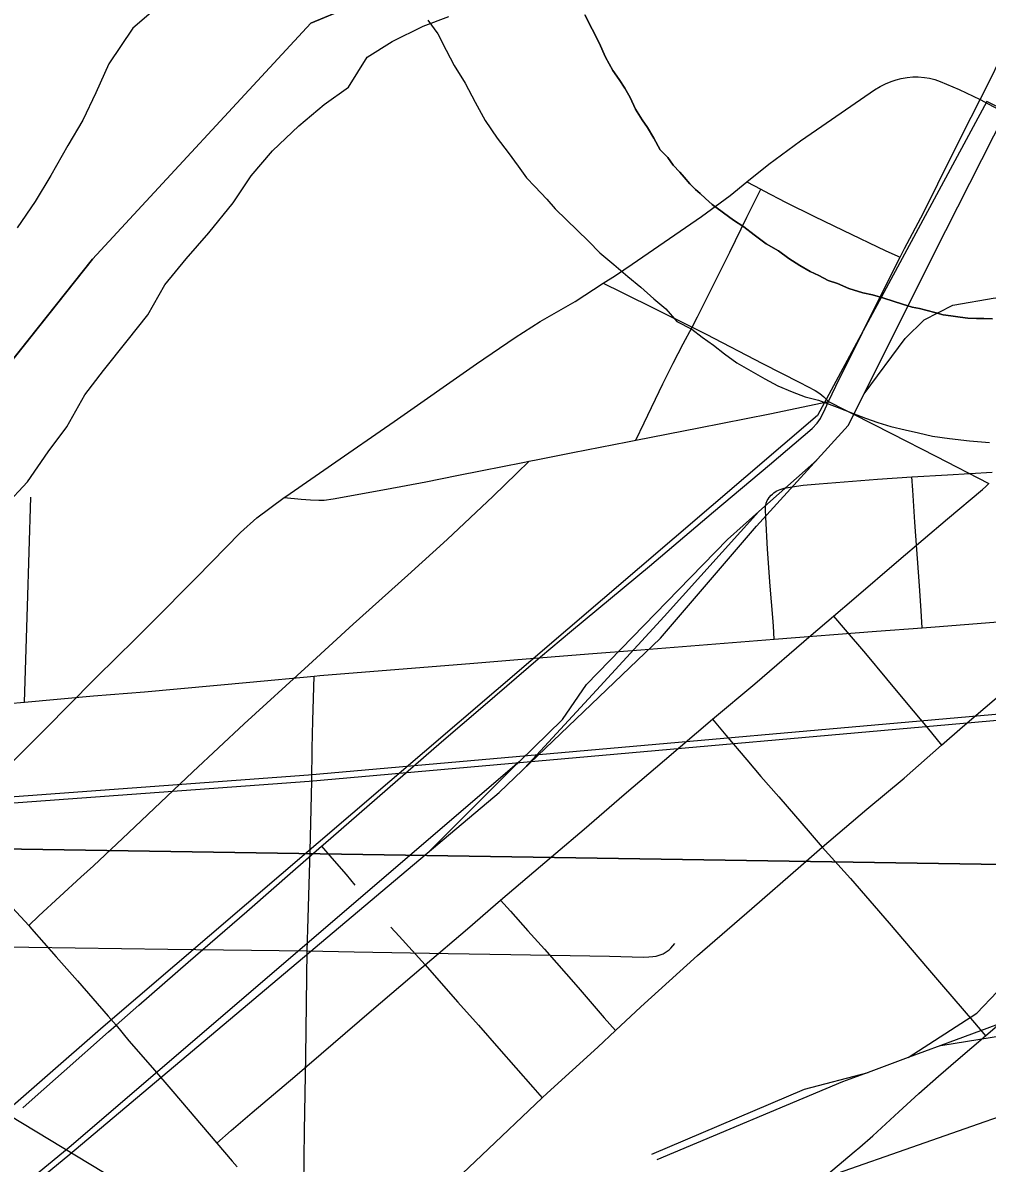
# Model space of a CAD drawing. Extents: x 2.4 to 73.1, y 4.5 to 25.6.
# Drawn here: x 48.2749 to 48.4676, y 22.5032 to 22.731 of the extents above; entities that cross this region are included whole.
import ezdxf

# ---------------------------------------------------------------- set-up
doc = ezdxf.new("R2010")
doc.units = 0
for name, color, linetype in [('GM_X_City_Street', 7, 'Continuous'), ('GM_X_County_Road', 7, 'Continuous'), ('GM_X_Interchange_Ramps', 7, 'Continuous'), ('GM_X_Major_River', 7, 'Continuous'), ('GM_X_Rail_Line', 7, 'Continuous'), ('GM_X_Section', 7, 'Continuous'), ('GM_X_State_Route', 7, 'Continuous'), ('SH_Text', 7, 'Continuous')]:
    doc.layers.add(name, color=color, linetype=linetype)

msp = doc.modelspace()

# ---------------------------------------------------------------- linework, layer by layer
at = {"layer": 'GM_X_City_Street'}
for points in [[(48.27487, 22.51427), (48.27737, 22.51647), (48.28317, 22.52162), (48.292, 22.52945), (48.29351, 22.53077), (48.29808, 22.53477), (48.30791, 22.54335), (48.31967, 22.55352), (48.32508, 22.55819), (48.32834, 22.56106), (48.33457, 22.56652), (48.33488, 22.56679), (48.35855, 22.58739), (48.36681, 22.59446), (48.37836, 22.60437), (48.38455, 22.60958), (48.40012, 22.62245), (48.41293, 22.6333), (48.4241, 22.64273), (48.43261, 22.64996), (48.43363, 22.65104), (48.43429, 22.65199), (48.4352, 22.6539), (48.43586, 22.65535), (48.43733, 22.65841), (48.44277, 22.66926), (48.44507, 22.67401), (48.45018, 22.68419), (48.45107, 22.68595), (48.45488, 22.69304), (48.46061, 22.70461), (48.46442, 22.71214), (48.46621, 22.71568), (48.4676, 22.71845), (48.47075, 22.72482)], [(48.41959, 22.69924), (48.42395, 22.70278), (48.43031, 22.70742), (48.43455, 22.71036), (48.44508, 22.7176), (48.44623, 22.71828), (48.4473, 22.71883), (48.44843, 22.71931), (48.44939, 22.71965), (48.45042, 22.7199), (48.45159, 22.72011), (48.45277, 22.72019), (48.45384, 22.72019), (48.45506, 22.72009), (48.45608, 22.71993), (48.45713, 22.71966), (48.45822, 22.7193), (48.46199, 22.71769), (48.4648, 22.71636), (48.46621, 22.71568)], [(48.46621, 22.71568), (48.47239, 22.71234), (48.47756, 22.70972), (48.48378, 22.70666), (48.49143, 22.70281), (48.49862, 22.69925), (48.49923, 22.69896)], [(48.39087, 22.679), (48.39331, 22.68057), (48.39667, 22.6828), (48.4105, 22.69229), (48.41624, 22.69651), (48.41959, 22.69924)], [(48.39742, 22.64767), (48.39907, 22.65111), (48.4028, 22.6589), (48.40487, 22.66304), (48.40684, 22.66687), (48.40863, 22.67025), (48.4097, 22.67229), (48.41136, 22.67558), (48.41233, 22.6775), (48.41413, 22.68104), (48.41619, 22.68519), (48.41958, 22.69217), (48.42136, 22.69577), (48.42235, 22.69779)], [(48.41959, 22.69924), (48.42235, 22.69779), (48.42299, 22.69745), (48.42732, 22.69518), (48.43308, 22.69231), (48.43875, 22.68956), (48.44735, 22.68549), (48.45018, 22.68419)], [(48.32714, 22.63619), (48.32743, 22.6364), (48.33917, 22.64452), (48.34633, 22.64941), (48.3491, 22.65135), (48.36557, 22.66289), (48.37329, 22.66812), (48.37824, 22.67135), (48.38203, 22.67349), (48.38524, 22.67536), (48.39087, 22.679)], [(48.39087, 22.679), (48.39451, 22.67721), (48.40863, 22.67025), (48.41143, 22.6688), (48.42271, 22.66294), (48.43016, 22.65917), (48.43324, 22.65758), (48.43417, 22.65698), (48.43493, 22.65633), (48.43586, 22.65535)], [(48.39742, 22.64767), (48.40996, 22.65009), (48.42419, 22.65293), (48.43586, 22.65535)], [(48.43586, 22.65535), (48.43929, 22.65365), (48.44074, 22.65293), (48.44849, 22.64896), (48.45735, 22.64443), (48.46793, 22.63898)], [(48.37608, 22.64342), (48.37783, 22.64379), (48.38477, 22.64519), (48.3957, 22.64734), (48.39742, 22.64767)], [(48.27607, 22.55069), (48.27809, 22.55261), (48.28645, 22.56033), (48.28898, 22.56261), (48.29602, 22.56919), (48.30887, 22.58141), (48.31911, 22.59095), (48.33199, 22.60272), (48.34088, 22.61089), (48.35185, 22.62069), (48.35969, 22.62783), (48.3689, 22.63643), (48.37363, 22.64104), (48.37608, 22.64342)], [(48.32714, 22.63619), (48.33051, 22.63588), (48.3324, 22.63571), (48.33404, 22.63563), (48.33512, 22.63566), (48.33688, 22.6359), (48.34759, 22.63789), (48.35543, 22.63934), (48.36164, 22.64056), (48.36666, 22.64158), (48.3748, 22.64316), (48.37608, 22.64342)], [(48.42383, 22.63589), (48.42401, 22.63616), (48.42444, 22.63665), (48.42469, 22.63687), (48.42496, 22.6371), (48.42526, 22.63733), (48.42557, 22.63751), (48.42623, 22.63782), (48.4266, 22.63795), (48.42701, 22.63805), (48.42866, 22.63834), (48.43084, 22.63863), (48.43402, 22.63892), (48.44569, 22.63985), (48.45254, 22.64029), (48.45966, 22.64074), (48.46862, 22.64123)], [(48.31365, 22.50722), (48.31654, 22.50972), (48.32075, 22.51334), (48.32927, 22.52054), (48.34458, 22.53373), (48.35452, 22.54218), (48.35526, 22.54281), (48.36372, 22.55006), (48.36935, 22.55492), (48.37034, 22.55577), (48.37834, 22.56253), (48.38142, 22.56513), (48.38708, 22.56996), (48.39507, 22.57685), (48.40312, 22.5837), (48.41269, 22.59189), (48.42115, 22.59897), (48.43246, 22.6087), (48.43688, 22.61249), (48.44097, 22.61596), (48.44994, 22.62366), (48.45965, 22.63192), (48.46668, 22.63778), (48.46731, 22.63836), (48.46793, 22.63898)], [(48.4546, 22.61017), (48.45439, 22.61354), (48.45408, 22.61856), (48.45317, 22.63124), (48.45273, 22.63763), (48.45254, 22.64029)], [(48.25863, 22.56945), (48.25992, 22.57073), (48.26789, 22.57856), (48.27124, 22.58177), (48.27934, 22.58991), (48.28915, 22.59986), (48.29401, 22.60465), (48.29688, 22.60745), (48.30059, 22.61119), (48.30956, 22.62017), (48.31257, 22.62326), (48.31841, 22.62919), (48.32167, 22.63212), (48.32714, 22.63619)], [(48.27525, 22.59533), (48.27582, 22.6144), (48.27648, 22.63628)], [(48.42506, 22.6079), (48.42487, 22.61049), (48.42475, 22.61222), (48.42426, 22.61845), (48.42369, 22.62585), (48.42336, 22.63225), (48.42332, 22.63371), (48.42333, 22.63424), (48.42338, 22.63467), (48.42346, 22.63504), (48.42366, 22.6356), (48.42383, 22.63589)], [(48.43688, 22.61249), (48.43923, 22.60974), (48.44327, 22.60501), (48.44745, 22.59998), (48.45143, 22.59525), (48.45561, 22.59023), (48.45848, 22.5867)], [(48.3317, 22.54565), (48.3319, 22.55217), (48.3323, 22.5656), (48.33262, 22.5795), (48.33273, 22.58605), (48.33282, 22.59164), (48.33309, 22.60051)], [(48.35511, 22.49393), (48.3666, 22.50485), (48.37867, 22.51629), (48.37967, 22.51724), (48.38982, 22.52639), (48.39332, 22.5297), (48.39839, 22.53448), (48.4097, 22.54473), (48.4206, 22.55408), (48.43038, 22.56265), (48.43462, 22.56637), (48.44358, 22.57394), (48.45098, 22.58014), (48.45848, 22.5867), (48.46268, 22.59037), (48.47354, 22.59966)], [(48.41269, 22.59189), (48.41539, 22.58875), (48.41959, 22.58378), (48.42239, 22.58049), (48.42599, 22.57637), (48.43225, 22.56911), (48.43462, 22.56637)], [(48.33457, 22.56652), (48.33665, 22.56412), (48.33948, 22.56088), (48.34126, 22.55875)], [(48.43462, 22.56637), (48.44032, 22.56009), (48.44804, 22.55115), (48.45566, 22.54218), (48.45848, 22.53892), (48.46506, 22.53128), (48.46728, 22.52869)], [(48.26782, 22.55958), (48.27607, 22.55069), (48.27664, 22.55005), (48.28153, 22.54442), (48.28581, 22.53965), (48.29195, 22.53257), (48.29351, 22.53077), (48.29607, 22.52763), (48.30081, 22.52229), (48.30485, 22.51757), (48.31365, 22.50722), (48.31675, 22.50363), (48.31772, 22.50252)], [(48.37034, 22.55577), (48.37234, 22.55355), (48.37584, 22.54966), (48.37912, 22.54598), (48.38584, 22.53832), (48.39108, 22.53226), (48.39332, 22.5297)], [(48.34844, 22.55035), (48.35008, 22.54855), (48.35526, 22.54281)], [(48.25145, 22.54673), (48.27612, 22.54637), (48.30384, 22.54594), (48.3317, 22.54565), (48.34109, 22.54544), (48.35989, 22.54508), (48.37239, 22.54488), (48.39211, 22.54454), (48.39894, 22.54439), (48.39996, 22.54441), (48.40081, 22.54449), (48.40148, 22.5446), (48.40202, 22.54474), (48.40245, 22.54488), (48.40288, 22.54506), (48.40327, 22.54528), (48.40368, 22.54554), (48.40403, 22.54581), (48.40439, 22.54615), (48.4052, 22.54709)], [(48.33025, 22.46132), (48.33077, 22.48855), (48.33103, 22.49879), (48.33116, 22.50966), (48.33142, 22.52456), (48.3317, 22.54565)], [(48.35526, 22.54281), (48.35659, 22.54132), (48.36183, 22.53541), (48.36595, 22.53078), (48.37003, 22.5261), (48.37679, 22.51842), (48.37867, 22.51629)]]:
    msp.add_lwpolyline(points, dxfattribs=at)
at = {"layer": 'GM_X_County_Road'}
for points in [[(48.4546, 22.61017), (48.45721, 22.61037), (48.47482, 22.61178), (48.48346, 22.61243), (48.48404, 22.61248)], [(48.42506, 22.6079), (48.44545, 22.60948), (48.4546, 22.61017)], [(48.373, 22.60376), (48.38792, 22.60494), (48.39837, 22.60575), (48.42506, 22.6079)], [(48.33309, 22.60051), (48.33424, 22.60061), (48.36504, 22.60313), (48.373, 22.60376)], [(48.27525, 22.59533), (48.28899, 22.59655), (48.2992, 22.5974), (48.32028, 22.59929), (48.33309, 22.60051)], [(48.21781, 22.59033), (48.22711, 22.59109), (48.24444, 22.59267), (48.25617, 22.59365), (48.2605, 22.5941), (48.26366, 22.59435), (48.26888, 22.59476), (48.27525, 22.59533)]]:
    msp.add_lwpolyline(points, dxfattribs=at)
at = {"layer": 'GM_X_Interchange_Ramps'}
for points in [[(47.86971, 22.45551), (47.90651, 22.43945), (47.96342, 22.44007), (48.00423, 22.44413), (48.06747, 22.44706), (48.09658, 22.45406), (48.11747, 22.46147), (48.1479, 22.50347), (48.18579, 22.55812), (48.2394, 22.62166), (48.28879, 22.6838), (48.33244, 22.73097), (48.3991, 22.75862), (48.48819, 22.77307), (48.60878, 22.78946), (48.75853, 22.75302), (48.75853, 24.55607)], [(48.75853, 20.021), (48.75853, 22.75302), (48.60878, 22.78946), (48.48819, 22.77307), (48.3991, 22.75862), (48.33244, 22.73097), (48.28879, 22.6838), (48.2394, 22.62166), (48.18579, 22.55812), (48.1479, 22.50347), (48.11747, 22.46147), (48.09658, 22.45406), (48.06747, 22.44706), (48.00423, 22.44413), (47.96342, 22.44007), (47.90651, 22.43945), (47.86971, 22.45551)]]:
    msp.add_lwpolyline(points, dxfattribs=at)
at = {"layer": 'GM_X_Major_River'}
for points in [[(48.30286, 22.73509), (48.29684, 22.72993), (48.2921, 22.72283), (48.28948, 22.71701), (48.28687, 22.71158), (48.28389, 22.70653), (48.28051, 22.70054), (48.27734, 22.6953), (48.27378, 22.69008)], [(48.27134, 22.6345), (48.27583, 22.63933), (48.27998, 22.64529), (48.28371, 22.65033), (48.28729, 22.65669), (48.29103, 22.66153), (48.29574, 22.66749), (48.29986, 22.6727), (48.30324, 22.67868), (48.30755, 22.68389), (48.31205, 22.68909), (48.31695, 22.69504), (48.32051, 22.70046), (48.32481, 22.70547), (48.33006, 22.71046), (48.33511, 22.7147), (48.33994, 22.71818), (48.3437, 22.72416), (48.34871, 22.72726), (48.35486, 22.73033), (48.36003, 22.73229)], [(48.41022, 22.6969), (48.40929, 22.69769), (48.40818, 22.69886), (48.40708, 22.70021), (48.40615, 22.70119), (48.40486, 22.70255), (48.40376, 22.7041), (48.40228, 22.70565), (48.401, 22.70796), (48.39973, 22.71008), (48.39863, 22.71163), (48.39735, 22.71375), (48.39627, 22.71606), (48.39518, 22.71799), (48.39408, 22.71972), (48.3928, 22.72146), (48.39134, 22.72416), (48.39009, 22.72704), (48.38863, 22.72974), (48.38719, 22.73262)], [(48.38719, 22.73262), (48.38863, 22.72974), (48.39009, 22.72704), (48.39134, 22.72416), (48.3928, 22.72146), (48.39408, 22.71972), (48.39518, 22.71799), (48.39627, 22.71606), (48.39735, 22.71375), (48.39863, 22.71163), (48.39973, 22.71008), (48.401, 22.70796), (48.40228, 22.70565), (48.40376, 22.7041), (48.40486, 22.70255), (48.40615, 22.70119), (48.40708, 22.70021), (48.40818, 22.69886), (48.40929, 22.69769), (48.41022, 22.6969)], [(48.35582, 22.73152), (48.35784, 22.72881), (48.35947, 22.72554), (48.3611, 22.72246), (48.36329, 22.71898), (48.36529, 22.71513), (48.36729, 22.71148), (48.36967, 22.708), (48.37187, 22.70509), (48.37389, 22.70238), (48.37555, 22.70006), (48.37721, 22.69831), (48.37962, 22.69578), (48.38128, 22.69384), (48.38796, 22.6874), (48.39018, 22.68507), (48.39297, 22.68272), (48.39576, 22.68037), (48.39836, 22.67821), (48.40096, 22.67587), (48.40338, 22.67391), (48.4056, 22.67138), (48.4086, 22.66979), (48.41065, 22.66822), (48.41289, 22.66664), (48.41512, 22.66488), (48.41755, 22.66311), (48.42035, 22.66151), (48.42316, 22.65992), (48.42579, 22.65853), (48.42861, 22.65732), (48.43124, 22.6563), (48.43388, 22.65566), (48.43765, 22.65424), (48.44066, 22.65302), (48.44329, 22.65201), (48.44574, 22.65119), (48.44837, 22.65036), (48.45121, 22.64972), (48.45385, 22.64908), (48.45668, 22.64844), (48.46009, 22.64797), (48.46407, 22.64749), (48.46805, 22.6472)], [(48.35582, 22.73152), (48.35784, 22.72881), (48.35947, 22.72554), (48.3611, 22.72246), (48.36329, 22.71898), (48.36529, 22.71513), (48.36729, 22.71148), (48.36967, 22.708), (48.37187, 22.70509), (48.37389, 22.70238), (48.37555, 22.70006), (48.37721, 22.69831), (48.37962, 22.69578), (48.38128, 22.69384), (48.38796, 22.6874), (48.39018, 22.68507), (48.39297, 22.68272), (48.39576, 22.68037), (48.39836, 22.67821), (48.40096, 22.67587), (48.40338, 22.67391), (48.4056, 22.67138), (48.4086, 22.66979), (48.41065, 22.66822), (48.41289, 22.66664), (48.41512, 22.66488), (48.41755, 22.66311), (48.42035, 22.66151), (48.42316, 22.65992), (48.42579, 22.65853), (48.42861, 22.65732), (48.43124, 22.6563), (48.43388, 22.65566), (48.43765, 22.65424), (48.44066, 22.65302), (48.44329, 22.65201), (48.44574, 22.65119), (48.44837, 22.65036), (48.45121, 22.64972), (48.45385, 22.64908), (48.45668, 22.64844), (48.46009, 22.64797), (48.46407, 22.64749), (48.46805, 22.6472)], [(48.46867, 22.67187), (48.46696, 22.67192), (48.46544, 22.67196), (48.46373, 22.672), (48.46222, 22.67223), (48.46032, 22.67247), (48.45881, 22.6727), (48.45711, 22.67312), (48.4556, 22.67354), (48.45409, 22.67395), (48.45258, 22.67418), (48.4507, 22.6748), (48.44881, 22.67542), (48.44693, 22.67603), (48.44467, 22.67666), (48.44278, 22.67709), (48.43995, 22.67792), (48.43769, 22.67893), (48.43581, 22.67954), (48.43394, 22.68054), (48.43225, 22.68134), (48.43019, 22.68253), (48.42794, 22.68392), (48.42589, 22.68549), (48.42346, 22.68688), (48.42103, 22.68865), (48.41898, 22.69023), (48.41693, 22.69161), (48.41264, 22.69475), (48.41134, 22.69593), (48.41022, 22.6969)], [(48.41022, 22.6969), (48.41134, 22.69593), (48.41264, 22.69475), (48.41693, 22.69161), (48.41898, 22.69023), (48.42103, 22.68865), (48.42346, 22.68688), (48.42589, 22.68549), (48.42794, 22.68392), (48.43019, 22.68253), (48.43225, 22.68134), (48.43394, 22.68054), (48.43581, 22.67954), (48.43769, 22.67893), (48.43995, 22.67792), (48.44278, 22.67709), (48.44467, 22.67666), (48.44693, 22.67603), (48.44881, 22.67542), (48.4507, 22.6748), (48.45258, 22.67418), (48.45409, 22.67395), (48.4556, 22.67354), (48.45711, 22.67312), (48.45881, 22.6727), (48.46032, 22.67247), (48.46222, 22.67223), (48.46373, 22.672), (48.46544, 22.67196), (48.46696, 22.67192), (48.46867, 22.67187)]]:
    msp.add_lwpolyline(points, dxfattribs=at)
at = {"layer": 'GM_X_Rail_Line'}
for p, q in [((48.42199, 22.6334), (48.43353, 22.64363)), ((48.46936, 22.53077), (48.45834, 22.5267)), ((48.45834, 22.5267), (48.45184, 22.5243)), ((48.45184, 22.5243), (48.4438, 22.52133))]:
    msp.add_line(p, q, dxfattribs=at)
for points in [[(47.88411, 22.27606), (47.92982, 22.29205), (47.97446, 22.30904), (48.02374, 22.33299), (48.06587, 22.35364), (48.10111, 22.37235), (48.12598, 22.38786), (48.15254, 22.40422), (48.17368, 22.41861), (48.2209, 22.45281), (48.28431, 22.50499), (48.37006, 22.57725), (48.40233, 22.60809), (48.42152, 22.63048), (48.43984, 22.65055), (48.45932, 22.68953), (48.47132, 22.71318), (48.51777, 22.80471), (48.52911, 22.82769), (48.54016, 22.8434), (48.5547, 22.8562), (48.58668, 22.87714), (48.75853, 22.97489)], [(48.4712, 22.71345), (48.46753, 22.71527), (48.43372, 22.65258), (48.29094, 22.53046), (48.21988, 22.46838), (48.17916, 22.43494), (48.14969, 22.41221), (48.13533, 22.3919)], [(48.44303, 22.65693), (48.45121, 22.66792), (48.455, 22.67166), (48.46076, 22.67463), (48.4692, 22.67606), (48.47772, 22.67465), (48.48907, 22.6696)], [(46.37711, 21.82964), (47.12758, 22.0728), (48.07818, 22.38437), (48.43367, 22.49981), (48.47937, 22.5158), (48.52401, 22.53278), (48.5733, 22.55674), (48.61543, 22.57739), (48.65067, 22.59609), (48.67554, 22.61161), (48.7021, 22.62796), (48.72324, 22.64236), (48.75853, 22.66792)], [(46.78412, 22.5359), (47.1408, 22.53), (47.47391, 22.52443), (47.52961, 22.5241), (47.57083, 22.52279), (47.60943, 22.52541), (47.66347, 22.52836), (47.72765, 22.5336), (47.77482, 22.53786), (48.0292, 22.55847), (48.33199, 22.58078), (48.51, 22.5965), (48.56826, 22.60092), (48.61166, 22.60469), (48.64962, 22.60993), (48.68473, 22.61658), (48.70225, 22.62138), (48.75853, 22.63375)], [(46.78407, 22.53465), (47.14078, 22.52875), (47.4739, 22.52318), (47.52958, 22.52286), (47.57085, 22.52154), (47.60951, 22.52417), (47.66355, 22.52712), (47.72775, 22.53236), (47.77492, 22.53662), (48.02673, 22.55714), (48.33209, 22.57954), (48.51093, 22.59537), (48.5696, 22.59958), (48.61182, 22.60346), (48.64982, 22.6087), (48.68501, 22.61537), (48.70255, 22.62017), (48.75853, 22.63248)], [(48.37405, 22.58337), (48.38272, 22.59185), (48.38755, 22.59884), (48.40594, 22.61775), (48.4157, 22.62782), (48.42199, 22.6334)], [(48.37516, 22.58213), (48.3895, 22.59771), (48.40306, 22.6124), (48.42199, 22.6334)], [(48.37405, 22.58337), (48.28412, 22.50634), (48.23305, 22.46441), (48.20931, 22.44602), (48.17684, 22.42249), (48.16061, 22.4118), (48.14232, 22.40009), (48.13163, 22.39577), (48.11899, 22.39238), (48.09207, 22.38683), (48.07152, 22.38355), (48.02528, 22.37872), (47.98891, 22.37635), (47.95695, 22.37389), (47.94418, 22.37132)], [(48.356, 22.56541), (48.37296, 22.5823), (48.37405, 22.58337)], [(48.45184, 22.5243), (48.46551, 22.53321), (48.47363, 22.54173), (48.48082, 22.54759), (48.48996, 22.55047), (48.50158, 22.55222), (48.51527, 22.55425)], [(48.45834, 22.5267), (48.47599, 22.52961), (48.49007, 22.53454), (48.49736, 22.53855), (48.50321, 22.54432)], [(48.40057, 22.50505), (48.43109, 22.518), (48.4438, 22.52133)], [(48.4438, 22.52133), (48.43869, 22.51944), (48.4016, 22.50392)]]:
    msp.add_lwpolyline(points, dxfattribs=at)
at = {"layer": 'GM_X_Section'}
for points in [[(48.11463, 23.07626), (48.61956, 23.07268), (48.60701, 22.56073), (48.10409, 22.56863)], [(48.10409, 22.56863), (48.60701, 22.56073), (48.5925, 22.05433), (48.09283, 22.06235)]]:
    msp.add_lwpolyline(points, close=True, dxfattribs=at)
at = {"layer": 'GM_X_State_Route'}
for points in [[(48.44214, 22.50643), (48.44477, 22.50871), (48.44992, 22.51348), (48.45395, 22.51716), (48.45788, 22.52061), (48.46181, 22.52399), (48.46728, 22.52869), (48.46919, 22.53033), (48.47504, 22.53558), (48.47858, 22.53869), (48.48011, 22.53995), (48.48541, 22.54429), (48.48725, 22.54589), (48.48971, 22.54813), (48.49316, 22.55108), (48.49827, 22.55552), (48.50696, 22.56286), (48.50984, 22.56528), (48.51182, 22.56711)], [(48.36546, 22.44207), (48.3691, 22.44467), (48.37438, 22.44849), (48.37678, 22.45036), (48.37707, 22.45059), (48.38517, 22.45732), (48.39057, 22.462), (48.39879, 22.46913), (48.407, 22.47622), (48.40794, 22.47702), (48.40885, 22.47784), (48.41187, 22.48047), (48.41494, 22.48305), (48.41821, 22.48587), (48.42288, 22.48991), (48.42502, 22.49175), (48.43463, 22.50007), (48.44101, 22.50546), (48.44214, 22.50643)]]:
    msp.add_lwpolyline(points, dxfattribs=at)
at = {"layer": 'SH_Text'}
msp.add_lwpolyline([(48.98583, 22.0812), (47.89355, 22.74171), (48.98583, 21.76911)], close=True, dxfattribs=at)

doc.saveas('drawing.dxf')
